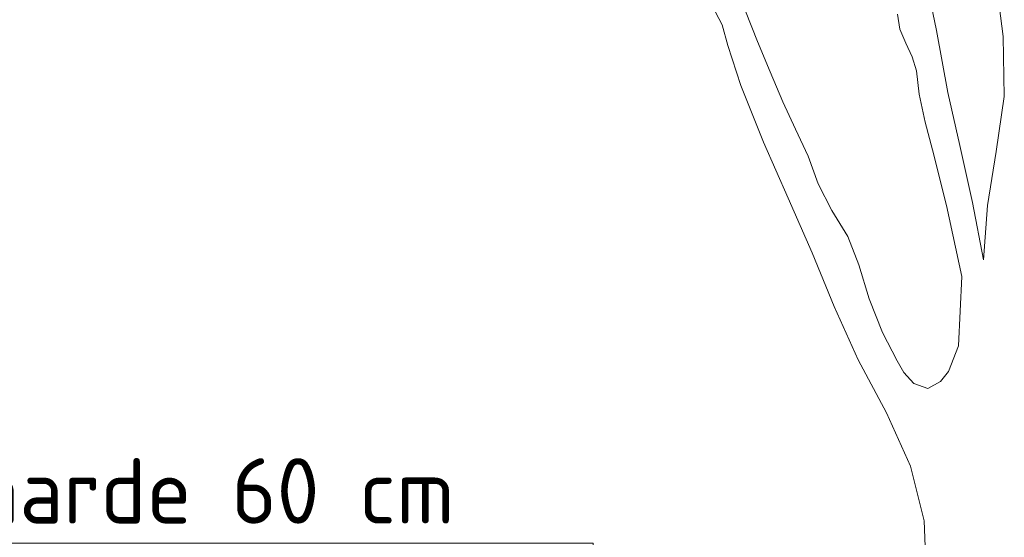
# Model space of a CAD drawing. Header units: metres. Extents: x 92403 to 95147, y 464428 to 465602.
# Tile 294 of 568: x 92445.611 to 92446.966, y 465229.393 to 465230.106. Entities that reach past the tile are written whole.
import ezdxf
from ezdxf import colors
from ezdxf.entities.mleader import LeaderData, LeaderLine
from ezdxf.math import Vec2, Vec3

# ---------------------------------------------------------------- set-up
doc = ezdxf.new("R2010")
doc.units = ezdxf.units.M
doc.layers.get('0').update_dxf_attribs({"linetype": 'CONTINUOUS'})
doc.layers.add('X-XX-AL-AANKLEDING-S', color=250, linetype='CONTINUOUS', lineweight=9)
doc.layers.add('X-XX-AL-DETAIL1-T18', color=7, linetype='CONTINUOUS', lineweight=18)
doc.styles.add('NLCS-ISO-M50-T18', font='NLCS-ISO.ttf', dxfattribs={"height": 0.09})

# ---------------------------------------------------------------- blocks, each defined once
blk = doc.blocks.new('meerstammige boom')
at = {"color": 0, "lineweight": 0, "transparency": 33554559}
for points in [[(-0.3576, 1.419), (-0.3614, 1.5667), (-0.3926, 1.7553), (-0.4477, 1.9388), (-0.5126, 2.1212), (-0.5676, 2.3045), (-0.6181, 2.4891), (-0.673, 2.677), (-0.7301, 2.8702), (-0.782, 3.0648), (-0.8116, 3.2018), (-0.8245, 3.2732), (-0.8486, 3.3404)], [(-0.771, 3.3204), (-0.7432, 3.2157), (-0.7145, 3.1112), (-0.6856, 3.0079), (-0.6564, 2.9147), (-0.6272, 2.8214), (-0.604, 2.7268), (-0.573, 2.6347), (-0.5366, 2.545), (-0.5113, 2.4481), (-0.4873, 2.3307), (-0.4568, 2.2146), (-0.4234, 2.1171), (-0.4076, 2.0773), (-0.3851, 2.0391), (-0.353, 2.0225), (-0.324, 2.047), (-0.3051, 2.0812), (-0.2821, 2.1686), (-0.2751, 2.408), (-0.3097, 2.6513), (-0.3421, 2.8429), (-0.3587, 2.9389), (-0.3728, 3.0352), (-0.3791, 3.1154), (-0.3888, 3.1633), (-0.4034, 3.2106), (-0.4169, 3.2583), (-0.4222, 3.31)], [(-0.345, 3.3426), (-0.3328, 3.2539), (-0.3202, 3.147), (-0.3067, 3.0403), (-0.2795, 2.8586), (-0.2503, 2.6619), (-0.2254, 2.4646), (-0.2156, 2.6519), (-0.1956, 2.8373), (-0.1773, 3.0273), (-0.1799, 3.2336), (-0.1975, 3.4389)]]:
    blk.add_lwpolyline(points, dxfattribs=at)
blk = doc.blocks.new('_DotSmall')
at = {"const_width": 0.5}
blk.add_lwpolyline([(-0.0625, 0, 1), (0.0625, 0, 1)], format="xyb", close=True, dxfattribs=at)

msp = doc.modelspace()

# ---------------------------------------------------------------- block references
at = {"layer": 'X-XX-AL-AANKLEDING-S', "color": 251, "true_color": 0x636466, "xscale": 0.6, "yscale": 0.4, "zscale": 0.5}
msp.add_blockref('meerstammige boom', (92447.072516, 465228.789158), dxfattribs=at)

# ---------------------------------------------------------------- leaders
at = {"layer": 'X-XX-AL-DETAIL1-T18'}
ml = msp.add_multileader_mtext('Standard', dxfattribs=at)
ml.set_content('{\\C256;Ontgraven zand/grond, aanbr. teelaarde 60 cm}', color=10, style='NLCS-ISO-M50-T18')
ml.set_leader_properties(color=256, lineweight=-1)
ml.set_arrow_properties(name='DOTSMALL')
ml.build(insert=Vec2(0, 0))
ml.multileader.update_dxf_attribs({"text_left_attachment_type": 5, "text_right_attachment_type": 5, "dogleg_length": 0.09, "arrow_head_size": 0.2})
ctx = ml.context
ctx.base_point, ctx.char_height, ctx.arrow_head_size, ctx.landing_gap_size, ctx.plane_origin = Vec3(92443.641758, 465229.3852), 0.09, 0.2, 0.045, Vec3(92446.400258, 465229.347912)
ctx.left_attachment, ctx.right_attachment = 5, 5
notes = []
notes.append((ctx, [(0, (1, 1, 0), (92446.400258, 465229.3852), (-1, 0), 0.09, [(0, [(92446.400258, 465228.448068)], 0, [])])]))
ctx.mtext.insert, ctx.mtext.flow_direction = Vec3(92443.686758, 465229.5022), 5
for ctx, leaders in notes:
    for number, flags, end, landing, length, lines in leaders:
        leader = LeaderData()
        leader.index, (leader.has_last_leader_line, leader.has_dogleg_vector, leader.attachment_direction) = number, flags
        leader.last_leader_point, leader.dogleg_vector, leader.dogleg_length = Vec3(end), Vec3(landing), length
        for number, points, colour, breaks in lines:
            line = LeaderLine()
            line.index, line.vertices, line.color, line.breaks = number, Vec3.list(points), colors.encode_raw_color(colour), breaks
            leader.lines.append(line)
        ctx.leaders.append(leader)

doc.saveas('drawing.dxf')
